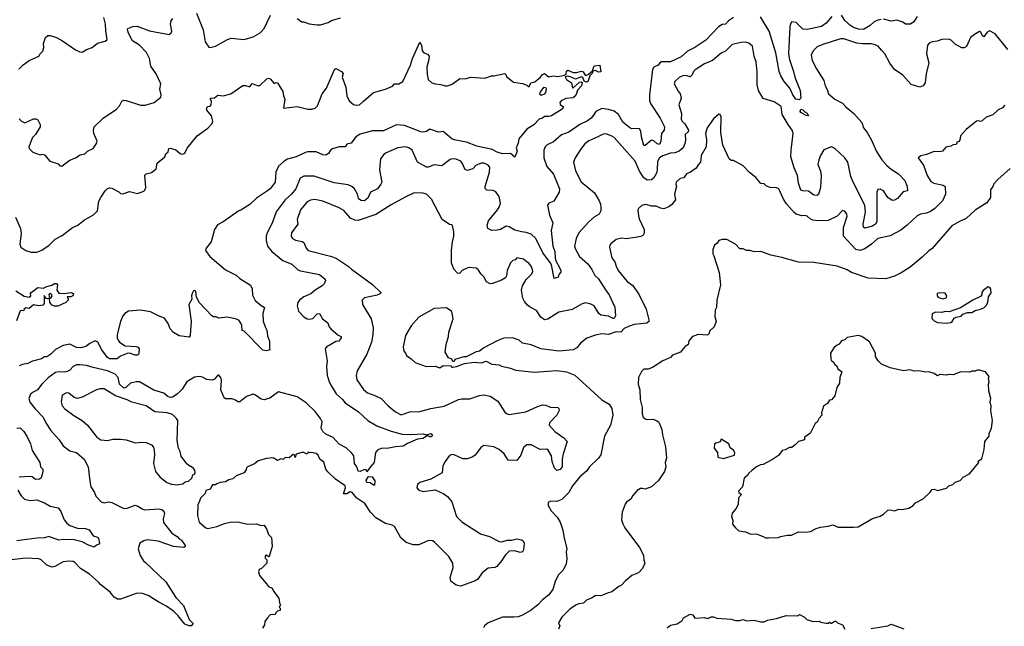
# Model space of a CAD drawing. Extents: x 1678759 to 1859541, y 384609 to 522867.
# Tile 411 of 466: x 1795620 to 1804540, y 474912 to 480405. Entities that reach past the tile are written whole.
import ezdxf

# ---------------------------------------------------------------- set-up
doc = ezdxf.new("R2010")
doc.units = 0

msp = doc.modelspace()

# ---------------------------------------------------------------- linework, layer by layer
at = {"layer": '0CON20XD'}
for points in [[(1795613.6, 479956.4), (1795652, 479998), (1795705, 480035.7), (1795793.9, 480076.1), (1795805, 480097.5), (1795829.5, 480120.5), (1795838, 480155), (1795835, 480190), (1795854, 480245), (1795875, 480260.8), (1795895, 480262.5), (1795955, 480244.2), (1796008.8, 480215), (1796125, 480133.8), (1796165, 480113.8), (1796185, 480111.2), (1796225, 480136.7), (1796277.5, 480155), (1796326.4, 480193.6), (1796395, 480210), (1796413, 480227), (1796399.4, 480305), (1796397.8, 480365), (1796383.1, 480425)], [(1796715, 479630), (1796758.3, 479631.7), (1796840, 479655), (1796897.5, 479705), (1796903.3, 479725), (1796890.8, 479775), (1796897.5, 479825), (1796857.1, 479915), (1796807.1, 479985), (1796795.5, 480055), (1796769.6, 480109.6), (1796705.9, 480175.9), (1796641.9, 480215), (1796605, 480283.3), (1796596.2, 480313.8), (1796600, 480325), (1796645, 480344), (1796685, 480346.2), (1796795, 480304.4), (1796975, 480270), (1796993.3, 480285), (1796997.7, 480302.3), (1796987.1, 480365), (1796992.9, 480395), (1797008, 480415)], [(1797223, 480463), (1797283.1, 480315), (1797302, 480205), (1797335, 480156.7), (1797345, 480154), (1797395, 480166.2), (1797502.6, 480227.4), (1797535, 480239.2), (1797655, 480227.5), (1797735, 480249.2), (1797800, 480285), (1797833.6, 480326.4), (1797893.1, 480445)], [(1798133.8, 480415), (1798175, 480386.2), (1798195, 480386), (1798243, 480367), (1798315, 480358.8), (1798345, 480357.5), (1798415, 480380), (1798445, 480397.5), (1798525, 480422.5)], [(1802085, 480425.4), (1802040.6, 480395), (1802015, 480365.7), (1801985, 480362.2), (1801950.7, 480339.3), (1801835, 480220.5), (1801737.6, 480152.4), (1801670.7, 480119.3), (1801612, 480068), (1801515, 480024.7), (1801433.3, 480023.3), (1801418.8, 480015), (1801404, 479995), (1801365, 479975.7), (1801353.3, 479955), (1801324.5, 479725), (1801326.5, 479675), (1801335.6, 479645), (1801423.5, 479513.5), (1801460, 479435), (1801457.9, 479405), (1801435.6, 479375), (1801429.5, 479305), (1801415.8, 479275), (1801395, 479280.9), (1801365, 479308.9), (1801345, 479313.1), (1801285, 479266.2), (1801275, 479266.2), (1801252.2, 479345), (1801247.5, 479395), (1801235.9, 479415.9), (1801221.3, 479421.3), (1801165, 479417.1), (1801146.7, 479426.7), (1801085, 479477.3), (1801045.6, 479545.6), (1801005, 479575.9), (1800955, 479592.7), (1800895, 479602.1), (1800840, 479575), (1800818.1, 479541.9), (1800796.5, 479513.5), (1800765, 479488.7), (1800693.1, 479455), (1800593.4, 479386.6), (1800527.8, 479362.2), (1800455, 479300.5), (1800397.5, 479272.5), (1800381.9, 479255), (1800368.9, 479225), (1800369.5, 479155), (1800395.4, 479075.4), (1800455.3, 479005.3), (1800509.5, 478875), (1800505.8, 478844.2), (1800457.5, 478762.5), (1800415, 478743.3), (1800401.2, 478725), (1800419.4, 478635), (1800451.2, 478565), (1800434.1, 478495), (1800448.9, 478355), (1800467.8, 478305), (1800470.6, 478245), (1800479.4, 478215), (1800507.7, 478167.7)], [(1802976, 480435), (1802925, 480373.3), (1802882.5, 480345), (1802755, 480317.7), (1802715, 480320.5), (1802655, 480378.6), (1802615, 480386), (1802605, 480373.3), (1802597.5, 480342.5), (1802584.6, 480095), (1802592.7, 480045), (1802631.5, 479935), (1802640.9, 479885), (1802690.5, 479765), (1802696, 479694), (1802681.2, 479678.8), (1802651.1, 479685), (1802623.9, 479725), (1802595.3, 479785.3), (1802545, 479846), (1802515, 479896.2), (1802501.1, 479935), (1802470.7, 480105), (1802410.8, 480300.8), (1802330.7, 480430.7)], [(1803425, 480407.8), (1803395, 480402.2), (1803360, 480385), (1803325, 480354.3), (1803265, 480316.7), (1803219.8, 480319.8), (1803175, 480333.5), (1803145, 480353.1), (1803095, 480399.5), (1803065.4, 480445.4)], [(1803750, 480435), (1803719.2, 480385), (1803690, 480365), (1803645, 480364.5), (1803621.5, 480381.5), (1803565, 480402.5), (1803515, 480393.3), (1803445, 480409.2)], [(1804571.2, 480135), (1804535, 480180.6), (1804457.6, 480277.6), (1804405, 480305.8), (1804385, 480291.4), (1804355, 480248.8), (1804345, 480256.2), (1804325, 480295.8), (1804315, 480297.1), (1804268.3, 480271.7), (1804232, 480245), (1804197.5, 480162.5), (1804175, 480151.2), (1804155, 480152), (1804095, 480182.5), (1804059.1, 480219.1), (1804035, 480229.2), (1803975, 480227.5), (1803930.5, 480209.5), (1803885, 480204), (1803857.5, 480192.5), (1803844, 480175), (1803836, 480095), (1803855.6, 480015), (1803831.4, 479915), (1803822.9, 479835), (1803804.6, 479805.4), (1803775.5, 479794.5), (1803695, 479819.5), (1803621.8, 479901.8), (1803545.4, 479955.4), (1803501.9, 480011.9), (1803456.9, 480095), (1803428, 480128), (1803395.5, 480165.5), (1803368.6, 480178.6), (1803335, 480186.4), (1803255, 480185.4), (1803205, 480193.8), (1803085, 480231.4), (1803055, 480233.1), (1802895, 480181.4), (1802845, 480158.6), (1802807.4, 480122.6), (1802791.4, 480085), (1802800, 480035), (1802839.1, 479959.1), (1802906, 479855), (1802916, 479805), (1802935, 479773.3), (1802948, 479735), (1803004, 479685), (1803075, 479648.1), (1803104.3, 479615), (1803177.5, 479555), (1803250, 479475), (1803262.7, 479425), (1803296.4, 479385), (1803336.5, 479315), (1803381.6, 479211.6), (1803430.5, 479135), (1803474.4, 479085), (1803515, 479050.5), (1803580.9, 479010.9), (1803638.3, 478948.3), (1803659.4, 478895), (1803663.3, 478855), (1803622.4, 478847.6), (1803572.9, 478785), (1803545, 478770.3), (1803525, 478769.4), (1803484.8, 478794.8), (1803445, 478855.7), (1803415, 478870.8), (1803393.3, 478866.7), (1803385.8, 478845), (1803384.6, 478575), (1803373.8, 478555), (1803345, 478535.3), (1803276.6, 478516.6), (1803265.5, 478525.5), (1803260, 478555), (1803282.7, 478662.7), (1803276.4, 478725), (1803171.5, 478935), (1803150, 478985), (1803121.9, 479115), (1803094.2, 479155), (1803005, 479237.5), (1802975, 479254), (1802905, 479226), (1802873.9, 479176.1), (1802858.1, 479135), (1802850.8, 479095), (1802873.6, 479033.6), (1802880, 478995), (1802873.5, 478885), (1802856.5, 478823.5), (1802845, 478814.2), (1802815, 478815.6), (1802765, 478853.8), (1802715, 478854.6), (1802695, 478863.1), (1802675.3, 478925), (1802666.7, 478995), (1802634.7, 479065), (1802606.4, 479165), (1802607.9, 479225), (1802626.5, 479375), (1802617.8, 479405), (1802582.2, 479455), (1802527.8, 479547.8), (1802518.8, 479618.8), (1802455, 479662.5), (1802355, 479691.2), (1802312.8, 479762.8), (1802301.1, 479815), (1802302.1, 479932.1), (1802291.1, 480025), (1802272.9, 480075), (1802257.5, 480165), (1802225, 480194), (1802195, 480202.5), (1802155, 480199.2), (1802075, 480180.6), (1802015, 480119.5), (1801975, 480100.8), (1801896, 480035), (1801825, 480004.4), (1801739.4, 479950.6), (1801724.3, 479935), (1801713.5, 479905), (1801695, 479888.5), (1801665, 479898.4), (1801635, 479900), (1801595, 479880.8), (1801554.5, 479845.5), (1801549.2, 479825), (1801585, 479756.7), (1801602, 479735), (1801612, 479695), (1801590.8, 479635), (1801615.7, 479555), (1801613.3, 479503.3), (1801618.3, 479488.3), (1801645, 479462), (1801679.2, 479405), (1801675, 479391.2), (1801647.5, 479365), (1801651.4, 479315), (1801647.1, 479285), (1801630.6, 479245), (1801595, 479216.2), (1801555, 479199.2), (1801514.3, 479195.7), (1801445, 479173.6), (1801415.6, 479155), (1801398.1, 479121.9), (1801396.2, 479045), (1801389.6, 479015), (1801365, 478973.1), (1801345, 478956.5), (1801305, 478953.2), (1801275, 478974.6), (1801234, 479035), (1801195, 479123.3), (1801005, 479337.1), (1800985, 479352), (1800931.7, 479371.7), (1800905, 479369.2), (1800856.7, 479345), (1800775, 479308.1), (1800740.2, 479279.8), (1800699.3, 479230.7), (1800652.5, 479155), (1800635.7, 479115), (1800655.4, 479035.4), (1800706.3, 478936.3), (1800826.1, 478836.1), (1800870.8, 478765), (1800881.9, 478735), (1800884.4, 478705), (1800883.3, 478675), (1800868.6, 478645), (1800828.6, 478621.4), (1800777.5, 478575), (1800685.8, 478475), (1800660, 478425), (1800646.7, 478355), (1800655, 478326.2), (1800692.4, 478262.4), (1800765.6, 478195), (1800802.3, 478142.3), (1800829.3, 478089.3), (1800865, 478057.5), (1800927.9, 477957.9), (1800960.9, 477915), (1801011.5, 477801.5), (1801017.5, 477725), (1801005, 477700.9), (1800995, 477700.5), (1800955, 477722.1), (1800885, 477730.9), (1800867.7, 477745), (1800825, 477815.5), (1800795, 477829.5), (1800745, 477840), (1800715, 477831.9), (1800625, 477780.8), (1800504.4, 477755.6), (1800405, 477692.9), (1800375, 477688.9), (1800342.5, 477712.5), (1800302.8, 477772.8), (1800245, 477802.2), (1800221.6, 477821.6), (1800193.7, 477853.7), (1800179.2, 477885), (1800165.6, 477955), (1800174.5, 477995.5), (1800208.6, 478051.4), (1800260, 478105), (1800268.9, 478125), (1800260.8, 478165), (1800236.3, 478196.3), (1800215, 478212.5), (1800185, 478236.2), (1800125, 478250), (1800108.8, 478231.2), (1800086.4, 478223.6), (1800067.3, 478202.7), (1800036.2, 478135), (1800030, 478085), (1800021.7, 478068.3), (1799985, 478046.2), (1799904.4, 478015.6), (1799883.2, 478013.2), (1799850.2, 478030.2), (1799825.5, 478075.5), (1799796.2, 478105), (1799775, 478142.5), (1799753.9, 478153.9), (1799685, 478160), (1799630, 478135), (1799605, 478106.2), (1799585, 478108.8), (1799551.9, 478145), (1799533.1, 478205), (1799530.5, 478315), (1799540.6, 478395), (1799554.2, 478445), (1799553.6, 478483.6), (1799540.7, 478540.7), (1799535, 478547.5), (1799515, 478550), (1799448.8, 478595), (1799351.2, 478781.2), (1799306.7, 478825), (1799275, 478834), (1799195, 478838), (1799112.5, 478797.5), (1798985, 478729.2), (1798845, 478642.5), (1798685, 478585.6), (1798655, 478588.9), (1798618.5, 478608.5), (1798556.4, 478676.4), (1798515, 478702.5), (1798365, 478762.2), (1798295, 478778.1), (1798255, 478770.6), (1798225.8, 478755), (1798163.6, 478685), (1798135.4, 478595), (1798138.5, 478555), (1798081.4, 478475), (1798080, 478445), (1798092.9, 478425), (1798118.3, 478408.3), (1798178.1, 478398.1), (1798195, 478388.6), (1798214.4, 478335), (1798235, 478314.4), (1798434.5, 478264.5), (1798486.2, 478245), (1798594.6, 478174.6), (1798625.8, 478145), (1798817.4, 478007.4), (1798893.3, 477935), (1798887.5, 477925), (1798858.9, 477911.1), (1798745, 477887.1), (1798724.2, 477865), (1798726.2, 477825), (1798805.6, 477695), (1798821.4, 477615), (1798820, 477555), (1798806.9, 477485), (1798765.7, 477375), (1798676.2, 477225), (1798667.7, 477182.3), (1798674.2, 477145), (1798735, 477058), (1798770, 477025), (1798838.3, 477001.7), (1798893.6, 476973.6), (1798958.9, 476908.9), (1799024.7, 476854.7), (1799075, 476828.5), (1799155, 476853.5), (1799245, 476857.8), (1799345, 476884.4), (1799465, 476905.6), (1799595, 476966.7), (1799625, 476972.5), (1799697.4, 476972.6), (1799785, 477002.9), (1799825, 477008.6), (1799883.3, 476995), (1799951.7, 476951.7), (1800015, 476851.2), (1800035, 476836), (1800055, 476830), (1800205, 476854.4), (1800305, 476900.5), (1800355, 476916.9), (1800385, 476915.7), (1800425.8, 476895.8)], [(1795583.3, 478616.7), (1795627.5, 478515), (1795632.2, 478465), (1795622, 478375), (1795631.2, 478345), (1795676.6, 478316.6), (1795725, 478301.5), (1795775, 478299.5), (1795822.4, 478317.6), (1795886, 478365), (1795941.1, 478418.9), (1796005, 478451.9), (1796097.9, 478522.1), (1796146.2, 478545), (1796208.1, 478591.9), (1796290.3, 478639.7), (1796324.3, 478675.7), (1796338.3, 478761.7), (1796354.4, 478795.6), (1796395, 478856.2), (1796415, 478876.7), (1796435, 478883.8), (1796455, 478881.2), (1796518, 478848), (1796535, 478830), (1796555, 478827.5), (1796615, 478848.8), (1796688.3, 478831.7), (1796745, 478852.5), (1796755, 478862.5), (1796762, 478885), (1796754, 478996), (1796765, 479010), (1796815, 479022), (1796857.5, 479055), (1796865, 479107.5), (1796935, 479162.5), (1796945, 479190), (1796965, 479210), (1796972.3, 479237.7), (1796985, 479241.2), (1797036.2, 479226.2), (1797075, 479192.5), (1797087, 479187), (1797105, 479190), (1797115, 479197.5), (1797137.6, 479242.4), (1797227.1, 479355), (1797325, 479423.8), (1797365, 479466.7), (1797371.2, 479485), (1797357.5, 479535), (1797316.7, 479585), (1797313.9, 479596.1), (1797321.2, 479618.8), (1797345, 479622), (1797355.8, 479634.2), (1797358.8, 479665), (1797347.5, 479685), (1797350, 479695), (1797385, 479696.7), (1797415, 479722.5), (1797465, 479716), (1797532.5, 479735), (1797640.3, 479809.7), (1797665, 479809.2), (1797705, 479797.5), (1797725, 479827.5), (1797770.3, 479810.3), (1797795, 479810), (1797859.5, 479870.5), (1797875, 479876.2), (1797889.7, 479869.7), (1797925, 479827.5), (1797945, 479836.7), (1797955, 479832.5), (1798003.9, 479753.9), (1798008.8, 479715), (1798023.3, 479685), (1798010, 479605), (1798135, 479620), (1798230, 479595), (1798265.5, 479594.5), (1798296.7, 479605), (1798319.2, 479625), (1798361.4, 479735), (1798400, 479785), (1798472.5, 479955), (1798485, 479962), (1798536.9, 479936.9), (1798549.2, 479919.2), (1798541.4, 479885), (1798576, 479795), (1798584, 479715), (1798605, 479670), (1798645, 479638.8), (1798675, 479631.2), (1798697.5, 479635), (1798735, 479668.8), (1798825, 479746), (1798935, 479775.8), (1798996.6, 479803.4), (1799016.4, 479823.6), (1799055, 479823.3), (1799091.2, 479845), (1799161.1, 479995), (1799178.5, 480055), (1799245, 480202.5), (1799260, 480175), (1799265, 480122.5), (1799282.5, 480105), (1799315, 480093.8), (1799328.6, 480075), (1799328.1, 480045), (1799309.2, 479975), (1799312.7, 479912.7), (1799320, 479865), (1799354.3, 479834.3), (1799385, 479824.2), (1799435, 479820), (1799475, 479806.7), (1799495, 479807.3), (1799538.6, 479821.4), (1799608.6, 479871.4), (1799655, 479870), (1799705.6, 479884.4), (1799835, 479876.7), (1799895, 479895.6), (1799916, 479896)], [(1799916, 479896), (1800015, 479916.7), (1800025, 479910), (1800030.7, 479890.7), (1800095, 479838.8), (1800175, 479826.7), (1800215, 479812.5), (1800225, 479800), (1800235, 479800), (1800250, 479835), (1800288.3, 479841.7), (1800337.5, 479885), (1800355, 479910), (1800373, 479917), (1800415, 479888.8), (1800455, 479897.5), (1800495, 479890), (1800558.3, 479901.7), (1800570, 479915), (1800575, 479940), (1800585, 479947.5), (1800635, 479926.7), (1800665, 479926.7), (1800709.3, 479939.3), (1800725, 479932.5), (1800743.8, 479903.8), (1800755, 479903.3), (1800771.2, 479908.8), (1800808.3, 479941.7), (1800825, 479987.5), (1800875, 479992.5), (1800885, 479932.5), (1800865, 479930), (1800835, 479946.7), (1800811.7, 479938.3), (1800805, 479917.5), (1800783.6, 479896.4), (1800767, 479843), (1800755, 479840), (1800735, 479850), (1800720.7, 479880.7), (1800709.3, 479889.3), (1800655, 479867.5), (1800616.1, 479886.1), (1800585, 479892.5), (1800561.7, 479888.3), (1800572.5, 479865), (1800617.5, 479835), (1800628.3, 479788.3), (1800635, 479787.5), (1800691.7, 479838.3), (1800705, 479842.5), (1800716.2, 479836.2), (1800708.8, 479805), (1800672.7, 479767.3), (1800660.7, 479729.3), (1800640, 479705), (1800631.7, 479698.3), (1800568.8, 479691.2), (1800525, 479672), (1800512, 479655), (1800516.4, 479636.4), (1800547.5, 479617.5), (1800533.3, 479595), (1800437.5, 479535), (1800415, 479528.1), (1800375, 479530), (1800356.7, 479515), (1800325.7, 479504.3), (1800276.5, 479453.5), (1800213.3, 479415), (1800141.2, 479325), (1800136.4, 479286.4), (1800117.5, 479245), (1800126.2, 479215), (1800105, 479160), (1800065, 479193.8), (1799995, 479191.1), (1799945, 479206.9), (1799899.5, 479229.5), (1799761.4, 479261.4), (1799667.3, 479297.3), (1799555, 479317.8), (1799535, 479327.5), (1799455, 479393.3), (1799415, 479388), (1799335, 479413.8), (1799305, 479393.3), (1799275, 479386.7), (1799255, 479390), (1799105, 479447.5), (1799035, 479453.3), (1798915, 479398.5), (1798815, 479399.6), (1798705, 479368.7), (1798665.7, 479345), (1798621.7, 479288.3), (1798585, 479276.7), (1798567.3, 479252.7), (1798515, 479255.5), (1798454.4, 479235.6), (1798437.3, 479222.7), (1798416.7, 479193.3), (1798395, 479179.2), (1798365, 479180.6), (1798305, 479207.9), (1798235, 479209.6), (1798214.7, 479205.3), (1798125, 479162.3), (1798047.4, 479142.6), (1798014.8, 479125.2), (1797965, 479078.6), (1797941.8, 479025), (1797935.7, 478935), (1797890.8, 478875), (1797865, 478854.2), (1797765, 478789.2), (1797705, 478732), (1797625, 478680), (1797604.5, 478675.5), (1797464.3, 478575.7), (1797413.4, 478546.6), (1797386.2, 478505), (1797355.8, 478395), (1797310, 478335), (1797303.3, 478315), (1797341.3, 478261.3), (1797485, 478140.8), (1797582.1, 478092.1), (1797615, 478062), (1797712.3, 478002.3), (1797727.7, 477967.7), (1797730.3, 477910.3), (1797752.7, 477862.7), (1797807, 477817), (1797839.3, 477799.3), (1797822.5, 477745), (1797824.4, 477675), (1797845, 477623.3), (1797859.2, 477595), (1797863.9, 477543.9), (1797883.8, 477495), (1797882, 477435), (1797887.5, 477415), (1797855, 477405.8), (1797824.2, 477414.2), (1797655, 477583.3), (1797635, 477590), (1797632.5, 477635), (1797625, 477656.7), (1797605, 477683.3), (1797575, 477696), (1797500.7, 477710.7), (1797425, 477701.2), (1797400, 477715), (1797375, 477716), (1797360, 477725), (1797250.2, 477840.2), (1797222.7, 477892.7), (1797215.9, 477945.9), (1797205, 477952.5), (1797195, 477950), (1797183.8, 477925), (1797176.7, 477905), (1797181.2, 477875), (1797151.2, 477825), (1797173.8, 477675), (1797165.9, 477544.1), (1797155, 477530), (1797063.6, 477543.6), (1797015, 477571.2), (1796982.5, 477605), (1796965.5, 477655.5), (1796931.2, 477701.2), (1796885, 477721.4), (1796805, 477759.2), (1796715, 477775.7), (1796605, 477765.8), (1796573.8, 477745), (1796555, 477723.3), (1796535, 477672.5), (1796504.2, 477555), (1796504.3, 477525), (1796512.4, 477502.4), (1796524.4, 477484.4), (1796575, 477450.8), (1796675, 477446), (1796695, 477438.8), (1796702, 477425), (1796698.8, 477385), (1796695.7, 477374.3), (1796685, 477368.8), (1796665, 477368), (1796615, 477384.3), (1796595, 477383.1), (1796535, 477358), (1796502.5, 477335), (1796433.8, 477335), (1796415, 477345.8), (1796363.5, 477415), (1796329.2, 477485), (1796305, 477498.1), (1796255, 477472.9), (1796220, 477445), (1796175, 477432.7), (1796135, 477437.5), (1796075, 477467.5), (1796015, 477454.2), (1795945, 477420), (1795902.5, 477375), (1795865, 477352.5), (1795845, 477352.5), (1795817.5, 477335), (1795735, 477314), (1795695, 477290.8), (1795645, 477282), (1795615, 477270)], [(1800345, 479723.3), (1800377.5, 479732.5), (1800386.7, 479745), (1800393.3, 479775), (1800385, 479787.5), (1800365, 479790), (1800337.5, 479755), (1800330, 479735), (1800345, 479723.3)], [(1795615, 479507.5), (1795635.5, 479485.5), (1795667.3, 479472.7), (1795745, 479506.7), (1795767.5, 479507.5), (1795785, 479500), (1795806.2, 479455), (1795806.7, 479435), (1795763.3, 479365), (1795735, 479337.5), (1795703.3, 479255), (1795705, 479240), (1795740, 479205), (1795805, 479182.5), (1795823.3, 479186.7), (1795845, 479182.5), (1795893.9, 479123.9), (1795968.8, 479098.8), (1795985, 479082.5), (1796001.7, 479078.3), (1796069.3, 479130.7), (1796126.1, 479153.9), (1796168.3, 479181.7), (1796210, 479190), (1796234.3, 479215.7), (1796285, 479238.8), (1796316.9, 479283.1), (1796321.9, 479305), (1796293.1, 479375), (1796289.1, 479405), (1796295.6, 479435), (1796376.2, 479515), (1796496.3, 479593.7), (1796525.5, 479624.5), (1796545, 479668), (1796565, 479676), (1796585, 479674), (1796715, 479630)], [(1804545, 479630), (1804523.6, 479606.4), (1804485, 479590), (1804436.1, 479543.9), (1804375, 479523.3), (1804339.5, 479490.5), (1804325, 479483.8), (1804305, 479488.8), (1804287.5, 479485), (1804195, 479410), (1804142.5, 479355), (1804137, 479313), (1804125, 479300), (1804110, 479295), (1804110, 479285), (1804100, 479275), (1804075, 479272.5), (1804055, 479260), (1804009.3, 479250.7), (1803980, 479215), (1803955, 479207.5), (1803905, 479212.5), (1803835, 479183.8), (1803785, 479173.3), (1803760, 479155), (1803806.8, 479086.8), (1803841.5, 478995), (1803875, 478939.2), (1803902.5, 478925), (1803985, 478908), (1804004, 478894), (1804008.1, 478825), (1803980.8, 478765), (1803910.6, 478695), (1803871.3, 478668.7), (1803835, 478654.6), (1803780, 478645), (1803749.7, 478630.3), (1803661.2, 478545), (1803601.2, 478498.8), (1803505, 478448), (1803393.3, 478423.3), (1803336.3, 478373.7), (1803275, 478331.1), (1803235, 478315.5), (1803194.7, 478324.7), (1803083.1, 478445), (1803082.2, 478525), (1803116.9, 478625), (1803114, 478645), (1803095, 478670), (1803073.9, 478676.1), (1803026.7, 478625), (1802944.2, 478585.8), (1802855, 478582.5), (1802805, 478590), (1802781.5, 478601.5), (1802755, 478625.8), (1802735, 478632), (1802705, 478630), (1802655, 478644.2), (1802635, 478658), (1802567.9, 478737.9), (1802540.9, 478780.9), (1802497.5, 478875), (1802475, 478882.5), (1802420, 478885), (1802386.4, 478896.4), (1802365, 478920), (1802335, 478922.5), (1802287.7, 478977.7), (1802231.7, 479021.7), (1802175, 479081.2), (1802085, 479130), (1802065, 479131.2), (1802046.7, 479145), (1801990.3, 479270.3), (1801971.4, 479385), (1801973.3, 479525), (1801966.1, 479546.1), (1801955, 479550), (1801905, 479506.2), (1801847.5, 479425), (1801833.8, 479376.2), (1801841.7, 479318.3), (1801839.4, 479255), (1801792.9, 479175), (1801786.1, 479113.9), (1801765, 479092.5), (1801748, 479062), (1801696.1, 479023.9), (1801661.7, 479008.3), (1801636.1, 478973.9), (1801603.9, 478966.1), (1801567.5, 478935), (1801563.6, 478916.4), (1801570, 478895), (1801553.3, 478825), (1801560, 478775), (1801528.8, 478731.2), (1801500.7, 478709.3), (1801455, 478693.8), (1801425, 478698.8), (1801385, 478716), (1801345, 478718), (1801305, 478728.8), (1801285, 478731.2), (1801256.1, 478723.9), (1801225, 478696.7), (1801221.2, 478685), (1801225, 478630), (1801233.3, 478603.3), (1801276.8, 478506.8), (1801277.1, 478472.9), (1801267.1, 478452.9), (1801247.6, 478442.4), (1801195, 478432.2), (1801115, 478421.9), (1801075, 478425.8), (1801025, 478414), (1800975, 478376.2), (1800965.9, 478364.1), (1800964.2, 478344.2), (1800985, 478250), (1801012.1, 478212.1), (1801022.2, 478172.2), (1801040.8, 478135), (1801124, 478035), (1801175, 477998.8), (1801232.4, 477912.4), (1801295, 477783.3), (1801322, 477675), (1801302.9, 477657.1), (1801185.3, 477644.7), (1801135, 477628), (1801095, 477610), (1801065, 477575.4), (1801025, 477578), (1800954.1, 477554.1), (1800895, 477560), (1800835, 477548.6), (1800758.6, 477521.4), (1800701.2, 477475), (1800666.4, 477433.6), (1800635, 477415.8), (1800505, 477404.4), (1800342.5, 477425), (1800252.4, 477462.4), (1800175.6, 477475.6), (1800145, 477502.5), (1800085, 477524), (1800005, 477520), (1799945, 477496.2), (1799825, 477433.3), (1799785, 477403.3), (1799755, 477396.2), (1799665, 477352.5), (1799645, 477352.5), (1799563, 477327), (1799555, 477310), (1799545, 477310), (1799535, 477330), (1799503.6, 477343.6), (1799473.8, 477395), (1799482.5, 477465), (1799504.2, 477535), (1799507.1, 477575), (1799546, 477695), (1799533.6, 477763.6), (1799486.4, 477796.4), (1799375, 477790), (1799237, 477713), (1799167, 477633), (1799116.2, 477545), (1799094.2, 477444.2), (1799100, 477405), (1799116.7, 477385), (1799123.9, 477363.9), (1799167.5, 477335), (1799201.7, 477301.7), (1799303.3, 477263.3), (1799385, 477268.8), (1799425, 477253.3), (1799455, 477272.5), (1799525, 477270), (1799535, 477260), (1799545, 477260), (1799576.4, 477263.6), (1799648.3, 477291.7), (1799737, 477303), (1799805, 477298.8), (1799845, 477312.5), (1799895.9, 477285.9), (1799965, 477281.2), (1799985, 477268.8), (1800055, 477254), (1800115, 477230.8), (1800285, 477212.5), (1800405, 477221.9), (1800485, 477227.1), (1800575, 477215.7), (1800648, 477185), (1800892.6, 476962.6), (1800960, 476925), (1800983.3, 476885), (1800993.8, 476825), (1800971.2, 476735), (1800916.6, 476633.4), (1800884, 476465), (1800864.2, 476435), (1800782, 476355), (1800754.4, 476315.6), (1800693.8, 476266.2), (1800628.6, 476185), (1800595.8, 476125), (1800530.5, 476059.5), (1800485, 476043.5), (1800430, 476045), (1800406.7, 476033.3), (1800408.8, 476005), (1800435, 475956.7), (1800489.3, 475899.3), (1800515.6, 475855), (1800541.7, 475781.7), (1800548.6, 475725), (1800577.1, 475615), (1800571.4, 475585), (1800575.8, 475525), (1800571.9, 475475), (1800541.7, 475418.3), (1800497.1, 475375), (1800470.7, 475319.3), (1800449.2, 475245), (1800410.8, 475195), (1800355, 475152.5), (1800313.7, 475106.3), (1800255, 475058.6), (1800175, 475011.9), (1800135, 474998.9), (1800095.5, 474994.5), (1799995, 474994.3), (1799865, 474943.8), (1799832.3, 474917.7), (1799823, 474897)], [(1802765, 479533.3), (1802745, 479536.7), (1802695, 479563.8), (1802690.8, 479575), (1802695, 479596.2), (1802715, 479590), (1802732, 479572), (1802755, 479560), (1802765, 479533.3)], [(1800507.7, 478167.7), (1800521.9, 478135), (1800522, 478118), (1800505, 478097.5), (1800498.8, 478075), (1800460.7, 478060.7), (1800436.7, 478185), (1800426.9, 478206.9), (1800358.8, 478295), (1800295.3, 478425.3), (1800255, 478463.3), (1800209.2, 478479.2), (1800165, 478483.6), (1800105, 478500.6), (1800055, 478530.8), (1800027, 478537), (1799975, 478505.8), (1799945, 478498.1), (1799896.8, 478496.8), (1799862, 478515), (1799855.5, 478545), (1799866.2, 478583.8), (1799948.9, 478685), (1799967.5, 478715), (1799975.5, 478745), (1799962.9, 478805), (1799935, 478845.7), (1799909.5, 478859.5), (1799853, 478863), (1799837.5, 478877.5), (1799836.5, 478895), (1799877.3, 479025), (1799879.1, 479069.1), (1799861.3, 479091.3), (1799826.2, 479106.2), (1799805, 479106.5), (1799755, 479087.1), (1799724, 479055), (1799675, 479039.5), (1799652.9, 479052.9), (1799635.8, 479095.8), (1799615.3, 479125.3), (1799575, 479143.6), (1799545, 479145.5), (1799521.1, 479138.9), (1799445, 479080.9), (1799375, 479092.5), (1799320.9, 479069.1), (1799305, 479068.8), (1799225, 479115.6), (1799174.3, 479225), (1799144.6, 479244.6), (1799115, 479253.6), (1799045, 479245.6), (1798939.1, 479200.9), (1798918.8, 479185), (1798888, 479145), (1798881.1, 479045), (1798899.4, 478935), (1798893.3, 478916.7), (1798862.9, 478875), (1798799.5, 478845), (1798775, 478790), (1798745, 478764.5), (1798715, 478766.9), (1798697.4, 478777.4), (1798689.5, 478790.5), (1798680.5, 478825), (1798652.9, 478872.9), (1798629.2, 478895), (1798595, 478911.1), (1798469.4, 478929.4), (1798287.6, 478987.6), (1798195, 478988.9), (1798160.9, 478969.1), (1798122.5, 478875), (1798082.7, 478825), (1798025.8, 478774.2), (1797943.9, 478666.1), (1797906.1, 478563.9), (1797863.5, 478475), (1797854.4, 478445), (1797852.2, 478405), (1797865.6, 478355), (1797905, 478305.8), (1798005, 478224.3), (1798085, 478192.7), (1798141.4, 478141.4), (1798165, 478130.4), (1798336.6, 478096.6), (1798388.8, 478055), (1798390.8, 478045), (1798377.2, 478012.8), (1798360, 477995), (1798296, 477955), (1798258.6, 477921.4), (1798195, 477895.6), (1798155.8, 477865), (1798141.4, 477845), (1798134.4, 477815), (1798146, 477765), (1798195, 477715.8), (1798225, 477697.5), (1798245, 477692.9), (1798275, 477700.8), (1798315, 477741.2), (1798336.2, 477746.2), (1798363.8, 477695), (1798410.8, 477660.8), (1798422.5, 477625), (1798437.5, 477605), (1798505, 477550), (1798532.5, 477535), (1798533.3, 477525), (1798510, 477495), (1798485, 477490), (1798423.6, 477456.4), (1798404, 477445), (1798388.6, 477425), (1798404.4, 477315), (1798400.4, 477265), (1798406.9, 477186.9), (1798424.5, 477125), (1798444.2, 477085.8), (1798486.5, 477016.5), (1798545, 476965.7), (1798569.2, 476935), (1798689.2, 476855), (1798775, 476774.4), (1798855, 476728.1), (1798985, 476680.5), (1799085, 476652.7), (1799165, 476647.8), (1799275, 476656), (1799305, 476646.7), (1799345, 476657.5), (1799360, 476645), (1799351.7, 476628.3), (1799335, 476629.2), (1799315, 476640), (1799275, 476612.9), (1799225, 476606.2), (1799133.5, 476566.5), (1799095, 476542.9), (1799025, 476537.1), (1798965, 476524.2), (1798895, 476520.8), (1798865, 476510), (1798842.7, 476487.3), (1798830, 476395), (1798791.1, 476348.9), (1798765, 476310), (1798758.3, 476328.3), (1798745, 476331.9), (1798705, 476312.9), (1798685.7, 476315.7), (1798674.4, 476355), (1798654.2, 476385), (1798647.1, 476455), (1798630.2, 476480.2), (1798578.9, 476528.9), (1798515, 476561.1), (1798460.5, 476620.5), (1798392.6, 476652.6), (1798366.7, 476675), (1798351.1, 476705), (1798361.8, 476765), (1798345.4, 476795), (1798296, 476856), (1798215, 476936.4), (1798135, 476989.6), (1797965, 477034.3), (1797885, 476977.5), (1797836.4, 476963.6), (1797807.8, 476967.8), (1797755.4, 477005.4), (1797735, 477013.1), (1797675, 476992.2), (1797615, 476946), (1797595.9, 476945.9), (1797575, 476960), (1797545, 476972.5), (1797485, 476971.9), (1797471.2, 476981.2), (1797441.5, 477055), (1797448.6, 477135), (1797445, 477160), (1797425, 477187.5), (1797415, 477187.5), (1797385, 477150), (1797365, 477142), (1797315, 477145.6), (1797277, 477167), (1797245.4, 477175.4), (1797205, 477169.4), (1797135, 477125.7), (1797091.5, 477058.5), (1797046.9, 477015), (1797005, 476987.5), (1796985, 476983.1), (1796965, 476989.5), (1796925, 477022.7), (1796835, 477049.2), (1796705.3, 477125.3), (1796675.4, 477125.4), (1796625, 477112.7), (1796582.2, 477075), (1796565, 477069.7), (1796525, 477104.6), (1796511.1, 477165), (1796485, 477195.4), (1796415, 477224.7), (1796285, 477256.2), (1796225, 477272.5), (1796165, 477281.1), (1796135, 477278.8), (1796105.3, 477264.7), (1796075, 477232.7), (1796050.1, 477219.9), (1796025, 477214.7), (1795973.2, 477216.8), (1795945, 477209.5), (1795877.6, 477162.4), (1795819.5, 477105), (1795782.5, 477055), (1795720.9, 477019.1), (1795703.2, 476975), (1795712.9, 476942.9), (1795760.5, 476880.5), (1795832.2, 476805), (1795855.7, 476755), (1795902.9, 476685), (1795979.3, 476599.3), (1796015, 476546), (1796075, 476500.8), (1796135, 476487.5), (1796205.7, 476425), (1796241.9, 476355), (1796254.3, 476225), (1796266, 476175), (1796297.5, 476125), (1796311.2, 476091.2), (1796358.3, 476038.3), (1796385, 476031.2), (1796425, 476038.8), (1796455, 476033.8), (1796565, 475980), (1796595, 475982.5), (1796665, 476008.9), (1796691.4, 476001.4), (1796735, 475971.4), (1796755, 475965.6), (1796885, 475975.5), (1796908.9, 475968.9), (1796925.6, 475955), (1796932.5, 475935), (1796918.6, 475885), (1796921.7, 475851.7), (1797000, 475755), (1797046.1, 475726.1), (1797064.6, 475704.6), (1797085, 475692.5), (1797120, 475645), (1797120, 475635), (1797105.8, 475624.2), (1797015, 475633.5), (1796875, 475683.3), (1796775, 475694.4), (1796745, 475687.1), (1796710, 475665), (1796694.4, 475615), (1796712, 475552), (1796742.5, 475505), (1796759.4, 475489.4), (1796943.4, 475313.4), (1797033.4, 475173.4), (1797105, 475100), (1797154.5, 474974.5), (1797189.5, 474939.5), (1797186, 474925), (1797175, 474916), (1797155, 474915.8), (1797115, 474930), (1797057.4, 475007.4), (1797015, 475048.9), (1796945, 475098.5), (1796879.5, 475129.5), (1796785, 475190.5), (1796725, 475211.5), (1796675, 475209.5), (1796535, 475157.1), (1796505, 475157.3), (1796475.8, 475175.8), (1796439.8, 475219.8), (1796355, 475288.9), (1796335, 475312.9), (1796251.4, 475385), (1796170.6, 475435), (1796120.9, 475490.9), (1796105, 475500), (1796066.8, 475503.2), (1796015, 475494.5), (1795937.6, 475452.4), (1795915, 475448.2), (1795866, 475466), (1795815, 475514.4), (1795795, 475524.4), (1795675, 475530), (1795545, 475513.6)], [(1804592.7, 479057.3), (1804480.7, 478959.3), (1804445, 478917.5), (1804436.7, 478895), (1804414, 478865), (1804413.8, 478795), (1804381.7, 478748.3), (1804275, 478681.2), (1804195, 478604), (1804135, 478579.2), (1804065, 478538.8), (1803887.6, 478332.4), (1803855, 478310.8), (1803796.4, 478253.6), (1803686.2, 478165), (1803605, 478113.3), (1803545, 478083.8), (1803465, 478058), (1803305, 478064.4), (1803155, 478116.7), (1803115, 478140), (1803025, 478172.9), (1802815, 478206.7), (1802675, 478208.6), (1802525, 478251.9), (1802425, 478272.9), (1802335, 478306.2), (1802275, 478303.8), (1802235, 478313.8), (1802203.9, 478313.9), (1802175, 478330), (1802145, 478330), (1802105, 478373.3), (1802025, 478413.8), (1801985, 478413.8), (1801955, 478406.7), (1801939.5, 478380.5), (1801915, 478362.5), (1801900, 478325), (1801900, 478285), (1801908.1, 478268.1), (1801956.7, 478115), (1801969.2, 478005), (1801937, 477867), (1801931.7, 477798.3), (1801920, 477775), (1801917.5, 477715), (1801928.8, 477675), (1801910, 477625), (1801870, 477585), (1801867, 477563), (1801851.7, 477548.3), (1801766.4, 477553.6), (1801715, 477537.5), (1801681.7, 477498.3), (1801676.7, 477465), (1801646.1, 477443.9), (1801607.5, 477395), (1801535, 477366.7), (1801515, 477347.5), (1801445, 477317.5), (1801353.9, 477256.1), (1801315, 477241.2), (1801275, 477240), (1801251.7, 477218.3), (1801226.2, 477165), (1801223.3, 477105), (1801238.6, 477055), (1801240, 476965), (1801260, 476895), (1801260, 476835), (1801267.3, 476807.3), (1801285, 476790), (1801305, 476784.2), (1801355, 476787.5), (1801395, 476773.8), (1801409.5, 476759.5), (1801438, 476695), (1801444.2, 476645), (1801471.7, 476538.3), (1801480, 476435), (1801466.7, 476395), (1801473.8, 476355), (1801461.2, 476315), (1801407.7, 476232.3), (1801345, 476176.2), (1801285, 476153.3), (1801260.7, 476160.7), (1801245, 476158.8), (1801215, 476142.5), (1801173.9, 476096.1), (1801157.1, 476062.9), (1801117.5, 476035), (1801105, 476017.5), (1801077.5, 475945), (1801073.3, 475875), (1801085, 475840), (1801102.5, 475805), (1801234, 475625), (1801270.8, 475555), (1801273.6, 475513.6), (1801283.3, 475485), (1801262.5, 475435), (1801225, 475397.5), (1801165, 475373.3), (1801106.7, 475325), (1801073.3, 475285), (1801047.7, 475272.3), (1800985, 475223.8), (1800945, 475212.5), (1800885, 475187.5), (1800835, 475190), (1800805, 475170), (1800755, 475150), (1800727.7, 475122.3), (1800685, 475116.2), (1800660, 475105), (1800605, 475068), (1800531.2, 474995), (1800500, 474945), (1800512.5, 474915), (1800502.5, 474885)], [(1795585, 477951.4), (1795662, 477902), (1795705, 477893.3), (1795722.5, 477905), (1795718.8, 477925), (1795723.8, 477935), (1795785, 477980), (1795836.1, 477973.9), (1795865, 477988.8), (1795910, 478000), (1795935, 478017.5), (1795955, 478016), (1795963.3, 478005), (1795957.5, 477955), (1795975, 477930), (1796023.6, 477926.4), (1796085, 477936), (1796106.7, 477925), (1796102.5, 477905), (1796085, 477896.7), (1796050, 477895), (1796060, 477875), (1796058, 477865), (1796038.8, 477845), (1795965, 477810), (1795935, 477811.2), (1795915, 477820), (1795892.5, 477845), (1795890, 477880), (1795905, 477890), (1795913.3, 477905), (1795912.5, 477915), (1795895, 477930), (1795883.3, 477916.7), (1795890, 477880), (1795875, 477876.7), (1795861.4, 477881.4), (1795841.7, 477908.3), (1795841.2, 477845), (1795843.3, 477835), (1795828.7, 477821.3), (1795795, 477815.6), (1795745, 477822.9), (1795705, 477791.2), (1795675, 477796.7), (1795660, 477785), (1795655, 477770), (1795635, 477772.5), (1795625, 477767.5), (1795590.6, 477679.4)], [(1804015, 477656.7), (1804055, 477663.3), (1804063, 477667), (1804085, 477702.5), (1804105, 477712.5), (1804148.8, 477721.2), (1804165, 477737.5), (1804205, 477752.5), (1804245, 477753.3), (1804275, 477772.5), (1804325, 477783.3), (1804355, 477797.5), (1804375, 477817.5), (1804390, 477845), (1804397.5, 477895), (1804419.3, 477930.7), (1804417.5, 477965), (1804409.3, 477979.3), (1804393, 477987), (1804347, 477953), (1804337.5, 477935), (1804336.7, 477915), (1804325, 477900), (1804255, 477866.7), (1804143.6, 477796.4), (1804039.3, 477760.7), (1804005, 477763.8), (1803975, 477753.3), (1803915, 477756.7), (1803887, 477743), (1803882.5, 477705), (1803887.5, 477695), (1803905, 477677.5), (1803935, 477662.5), (1804015, 477656.7)], [(1803985, 477877.5), (1804005, 477882.5), (1804015, 477890), (1804020, 477905), (1804005, 477927.5), (1803955, 477932.5), (1803932.5, 477925), (1803930, 477905), (1803945, 477890), (1803985, 477877.5)], [(1802405, 475713.8), (1802495, 475717.5), (1802513.6, 475726.4), (1802577, 475737), (1802613, 475737), (1802675, 475768), (1802745, 475763.3), (1802785, 475770), (1802835, 475796.7), (1802875, 475810), (1802945, 475817.5), (1802985, 475830), (1803035, 475810), (1803175, 475808.8), (1803216.4, 475813.6), (1803345, 475887.5), (1803415, 475910), (1803445, 475927.5), (1803485, 475963.3), (1803505, 475966.2), (1803545, 475957.5), (1803585, 475972.5), (1803615, 475970), (1803675, 475982.5), (1803713, 476007), (1803735, 476030), (1803805, 476067.5), (1803866.4, 476123.6), (1803885, 476150), (1803905, 476152.5), (1803935, 476142.5), (1804015, 476162.5), (1804036.4, 476183.6), (1804073.6, 476196.4), (1804095, 476217.5), (1804138.3, 476231.7), (1804166.4, 476263.6), (1804225, 476292.5), (1804310, 476395), (1804303, 476403), (1804305, 476410), (1804335, 476430), (1804358.3, 476511.7), (1804362.5, 476585), (1804402.5, 476635), (1804403, 476657), (1804423, 476707), (1804433.3, 476775), (1804417.5, 476865), (1804420, 476905), (1804412.5, 476945), (1804416.7, 476975), (1804398.8, 477045), (1804397.5, 477105), (1804402.5, 477125), (1804397.5, 477155), (1804402.5, 477175), (1804370, 477215), (1804315, 477232.5), (1804295, 477232.5), (1804275, 477222.5), (1804245, 477222.5), (1804225, 477212.5), (1804145, 477217.5), (1804075, 477190), (1804035, 477192.5), (1804015, 477187.5), (1803957, 477193), (1803935, 477180), (1803905, 477200), (1803856.4, 477216.4), (1803827, 477213), (1803765, 477226.7), (1803726.4, 477223.6), (1803685, 477233.3), (1803627, 477227), (1803505, 477252), (1803426.4, 477286.4), (1803397.5, 477315), (1803372.5, 477355), (1803372.5, 477385), (1803319.3, 477489.3), (1803250, 477535), (1803215, 477546.2), (1803115, 477526.2), (1803093.6, 477506.4), (1803065, 477497.5), (1803045, 477467.5), (1803020, 477455), (1802995, 477432.5), (1802966.7, 477385), (1802967.5, 477335), (1802971.7, 477321.7), (1802992.5, 477305), (1803005, 477282.5), (1803020, 477275), (1803032.5, 477245), (1803066.4, 477216.4), (1803050, 477165), (1803046.2, 477115), (1803022.5, 477075), (1803005, 477000), (1802975, 476962.5), (1802955, 476960), (1802939.3, 476930.7), (1802902.5, 476905), (1802883.6, 476846.4), (1802887, 476823), (1802861.7, 476798.3), (1802845, 476760), (1802825, 476750), (1802781.7, 476658.3), (1802730, 476625), (1802728.3, 476601.7), (1802673.9, 476586.1), (1802646, 476554), (1802615, 476530), (1802595, 476530), (1802555, 476510), (1802526.4, 476503.6), (1802495, 476460), (1802438.3, 476421.7), (1802355, 476376.7), (1802330, 476375), (1802293.9, 476356.1), (1802255, 476327.5), (1802223.6, 476296.4), (1802215, 476280), (1802182.5, 476255), (1802167.5, 476175), (1802133.3, 476135), (1802135, 476122.5), (1802157.5, 476105), (1802132.5, 476075), (1802130, 476015), (1802107.5, 475975), (1802073, 475937), (1802067.5, 475905), (1802081.7, 475871.7), (1802078.3, 475838.3), (1802103.6, 475803.6), (1802135, 475777.5), (1802195, 475767.5), (1802245, 475747.5), (1802285, 475750), (1802300, 475745), (1802355, 475726.7), (1802375, 475713.8), (1802405, 475713.8)], [(1797045, 476193.8), (1797098, 476202), (1797118.3, 476221.7), (1797150, 476225), (1797180, 476255), (1797190, 476285), (1797205, 476290), (1797210, 476305), (1797206.7, 476325), (1797195, 476340), (1797175, 476360), (1797165, 476360), (1797135, 476382.5), (1797082.3, 476452.3), (1797073.9, 476493.9), (1797058.8, 476525), (1797046.1, 476596.1), (1797052, 476775), (1797041.2, 476795), (1797005, 476830.8), (1796955, 476844.5), (1796844.5, 476854.5), (1796765, 476908.5), (1796635, 476940.6), (1796595, 476962.2), (1796489.2, 476999.2), (1796385, 477062.5), (1796345, 477063.3), (1796315, 477054.4), (1796185, 476987.1), (1796145, 476974.4), (1796115, 476984.2), (1796065, 477023.3), (1796045, 477026), (1796004, 477005), (1795994.7, 476944.7), (1796005, 476910), (1796030.2, 476880.2), (1796110.3, 476820.3), (1796185.5, 476775.5), (1796234, 476735), (1796318, 476625), (1796355, 476599.2), (1796415, 476595.7), (1796465, 476605.7), (1796535, 476607.1), (1796585, 476601.4), (1796665, 476574.4), (1796725, 476580), (1796765.5, 476575.5), (1796814.3, 476554.3), (1796831.2, 476535), (1796838, 476505), (1796842, 476465), (1796833.3, 476385), (1796851.2, 476315), (1796891.2, 476265), (1796953.3, 476215), (1796995, 476198.8), (1797045, 476193.8)], [(1800425.8, 476895.8), (1800495, 476893.3), (1800503.9, 476883.9), (1800506, 476865), (1800486.2, 476823.8), (1800418.8, 476755), (1800416.2, 476735), (1800468, 476675), (1800549.1, 476619.1), (1800580.8, 476585), (1800542.2, 476475), (1800534.5, 476425), (1800533.7, 476356.3), (1800515, 476330.8), (1800485, 476322.9), (1800465, 476344), (1800442.5, 476405), (1800436.4, 476456.4), (1800408.3, 476508.3), (1800394.2, 476515.8), (1800335, 476512.9), (1800255, 476555.6), (1800214.3, 476555.7), (1800185, 476530), (1800159.5, 476460.5), (1800125, 476412.5), (1800045, 476417.5), (1800008, 476475), (1799965, 476511.9), (1799916, 476536), (1799825, 476548.1), (1799799.1, 476530.9), (1799745, 476461.1), (1799718.8, 476445), (1799675, 476430), (1799635, 476428.9), (1799555, 476465.7), (1799535, 476466.7), (1799515, 476458.6), (1799474.4, 476405), (1799454.6, 476365.4), (1799448.8, 476301.2), (1799346.2, 476243.8), (1799244.5, 476215.5), (1799223.8, 476195), (1799218.8, 476165), (1799236.7, 476145), (1799275, 476132.5), (1799385, 476147.1), (1799461.7, 476111.7), (1799495, 476087.5), (1799535, 476040), (1799577.5, 475905), (1799627, 475857), (1799795, 475750), (1799875, 475724.2), (1799965, 475680.8), (1799986.4, 475676.4), (1800035, 475693.3), (1800075, 475693.3), (1800125, 475704), (1800165, 475696.2), (1800181.2, 475685), (1800190, 475665), (1800183.3, 475605), (1800175, 475587.5), (1800155, 475581.2), (1800106.7, 475596.7), (1800055, 475591.9), (1800019.8, 475560.2), (1799985, 475504.2), (1799942, 475455), (1799925, 475444.4), (1799865, 475438), (1799811.2, 475395), (1799771.2, 475338.8), (1799747.4, 475322.6), (1799615, 475276.7), (1799575, 475283.3), (1799525, 475320), (1799519.2, 475355), (1799548.1, 475445), (1799543.1, 475485), (1799509.2, 475545), (1799382.4, 475672.4), (1799362.5, 475685), (1799325, 475688.6), (1799235, 475649.5), (1799185, 475649.5), (1799120.8, 475670.8), (1799073.3, 475713.3), (1799015, 475815.8), (1798995, 475829.4), (1798935, 475842.5), (1798845, 475895.7), (1798796.7, 475946.7), (1798747.1, 476025), (1798673.7, 476073.7), (1798631.9, 476125), (1798615, 476128.9), (1798585, 476111.8), (1798555, 476111.2), (1798572.7, 476165), (1798567.5, 476185), (1798481.2, 476245), (1798411.7, 476311.7), (1798393.3, 476335), (1798375, 476397.5), (1798340, 476425), (1798323, 476463), (1798305, 476476.7), (1798265, 476486.7), (1798252.5, 476482.5), (1798235, 476490), (1798225, 476470), (1798195, 476487.5), (1798175, 476486.7), (1798125, 476470), (1798115, 476440), (1798110, 476465), (1798097, 476467), (1798061.7, 476438.3), (1798025, 476440), (1798007, 476423), (1797985, 476427.5), (1797955, 476413.3), (1797915, 476437.5), (1797855, 476432.5), (1797779.3, 476410.7), (1797746.1, 476383.9), (1797685, 476357.5), (1797673.9, 476346.1), (1797671.7, 476331.7), (1797655, 476302.5), (1797580, 476275), (1797551.2, 476248.8), (1797515, 476237.5), (1797485, 476220), (1797436.2, 476213.8), (1797405, 476202.5), (1797395, 476192.5), (1797368.3, 476191.7), (1797346.1, 476153.9), (1797307, 476143), (1797301.2, 476115), (1797257, 476073), (1797246.7, 476035), (1797233.3, 476015), (1797230, 475915), (1797246.2, 475855), (1797306.7, 475805), (1797325, 475798), (1797407.5, 475815), (1797475, 475844.3), (1797525.9, 475855.9), (1797597.9, 475857.9), (1797685, 475838), (1797765, 475840), (1797805, 475823.8), (1797835, 475826.7), (1797859.5, 475789.5), (1797875, 475743.3), (1797900, 475715), (1797906.2, 475635), (1797880, 475545), (1797875, 475540), (1797855, 475557.5), (1797845, 475550), (1797845, 475530), (1797860, 475515), (1797860, 475485), (1797810, 475435), (1797790, 475425), (1797782.5, 475405), (1797791.7, 475371.7), (1797857, 475297), (1797873.6, 475273.6), (1797907.3, 475257.3), (1797919.3, 475229.3), (1797967.7, 475167.7), (1797973.3, 475125), (1797982.5, 475105), (1797970, 475085), (1797980, 475075), (1797980, 475055), (1797955, 475050), (1797940, 475035), (1797935, 475020), (1797890, 475015), (1797865, 474990), (1797842.5, 474955), (1797837.5, 474925), (1797820, 474895)], [(1795595, 476707.5), (1795625, 476708.8), (1795657.5, 476675), (1795685, 476634), (1795718.1, 476565), (1795733.2, 476503.2), (1795804, 476395), (1795807.5, 476357.5), (1795831.2, 476335), (1795829.3, 476310.7), (1795813.6, 476256.4), (1795800, 476245), (1795765, 476241.9), (1795732.5, 476265), (1795715, 476269.2), (1795615, 476263.8)], [(1801995, 476432.5), (1802095, 476462.5), (1802097.5, 476485), (1802086.4, 476506.4), (1802057, 476527), (1802043.3, 476565), (1801975, 476607.5), (1801965, 476582.5), (1801925, 476570), (1801915, 476560), (1801912.5, 476525), (1801942.5, 476485), (1801943.6, 476443.6), (1801995, 476432.5)], [(1798835, 476190), (1798825, 476190), (1798795, 476210), (1798764.2, 476214.2), (1798760, 476235), (1798780.8, 476269.2), (1798812.5, 476265), (1798838.3, 476228.3), (1798835, 476190)], [(1795603.8, 476145), (1795635, 476093.3), (1795665, 476063.8), (1795715, 476051.2), (1795775, 476058), (1795845, 476029.2), (1795895, 476000), (1795968.8, 475985), (1795993.1, 475953.1), (1796023.1, 475875), (1796046.7, 475846.7), (1796076, 475825), (1796145, 475800), (1796215, 475798.9), (1796250, 475785), (1796285, 475732.5), (1796325, 475720), (1796335, 475707.5), (1796343.3, 475665), (1796340, 475655), (1796315, 475646.7), (1796295, 475627.5), (1796238.5, 475648.5), (1796185.9, 475675.9), (1796115, 475696.2), (1796015, 475698.9), (1795975, 475692.5), (1795885, 475725.8), (1795845, 475714.4), (1795775, 475711.5), (1795595, 475687.3)], [(1801485, 474898.8), (1801515, 474921.2), (1801575, 474933.3), (1801620, 474965), (1801635, 474987.5), (1801695, 475021.2), (1801717.5, 475015), (1801737, 474987), (1801825, 474992.5), (1801855, 474983.3), (1801885, 474996.7), (1801905, 474997.5), (1801935, 474986.7), (1802065, 474976.7), (1802105, 474963.8), (1802145, 474963.3), (1802175, 474972.5), (1802205, 474962.5), (1802275, 474966.7), (1802335, 474953.3), (1802365, 474953.3), (1802393, 474967), (1802475, 474982.5), (1802565, 475010), (1802665, 475007.5), (1802685, 475020), (1802730, 474995), (1802750, 474975), (1802805, 474956.7), (1802865, 474960), (1802875, 474950), (1802925, 474940), (1802945, 474940), (1802955, 474950), (1802965, 474940), (1802975, 474940), (1803005, 474957.5), (1803015, 474957.5), (1803030, 474945), (1803075, 474926.7), (1803095, 474887.5)], [(1803335, 474891.2), (1803485, 474916.7), (1803515, 474930), (1803628.3, 474888.3)]]:
    msp.add_lwpolyline(points, dxfattribs=at)

doc.saveas('drawing.dxf')
